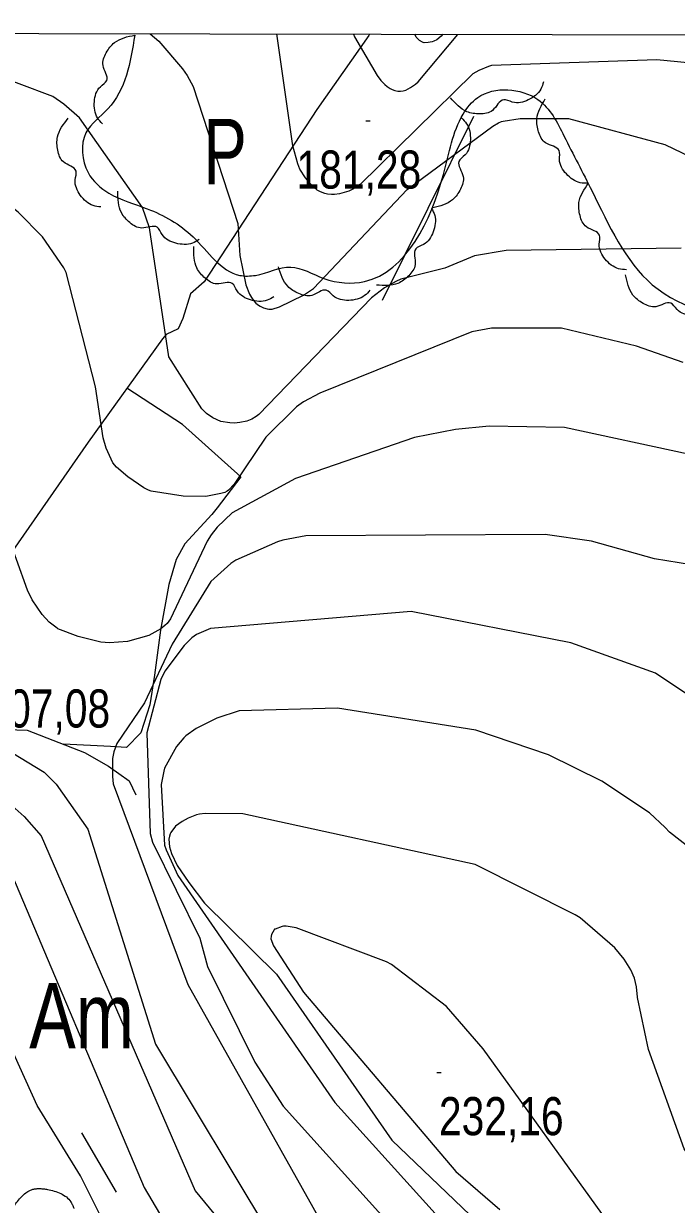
# Model space of a CAD drawing. Extents: x 483847 to 488453, y 4383581 to 4386795.
# Drawn here: x 485281.1 to 485431, y 4386177.1 to 4386448.1 of the extents above; entities that cross this region are included whole.
import ezdxf
from ezdxf.enums import TextEntityAlignment as Align

# ---------------------------------------------------------------- set-up
doc = ezdxf.new("R2010")
doc.units = 0
doc.header["$LTSCALE"] = 3.8
doc.linetypes.add('LONG_DASHED', pattern=[7.5, 6, -1.5])
for name, color, linetype, lineweight in [('1', 7, 'Continuous', 13), ('25', 7, 'LONG_DASHED', 25), ('27', 7, 'Continuous', 25), ('38', 7, 'Continuous', 25), ('51', 7, 'Continuous', 13), ('7', 7, 'Continuous', 13), ('8', 7, 'Continuous', 25), ('9', 7, 'Continuous', 13)]:
    doc.layers.add(name, color=color, linetype=linetype, lineweight=lineweight)
doc.layers.add('31', color=7, linetype='Continuous')

msp = doc.modelspace()

# ---------------------------------------------------------------- linework, layer by layer
at = {"layer": '1'}
msp.add_lwpolyline([(484105.5, 4386448.1), (487681.9, 4386441.2), (487678, 4384129), (484100.5, 4384135.8)], close=True, dxfattribs=at)
at = {"layer": '25'}
msp.add_lwpolyline([(485331, 4386344.1), (485325.54, 4386336.94), (485324.32, 4386335.42), (485318.1, 4386328.69), (485316.14, 4386325.14), (485314.48, 4386319.4), (485312.53, 4386308.93), (485311.15, 4386298.6), (485310.1, 4386291.75), (485308.03, 4386285.36), (485304.75, 4386281.98), (485301.06, 4386282.19), (485290.29, 4386282.73)], dxfattribs=at)
at = {"layer": '27'}
for points in [[(485306.64, 4386445.46), (485300.44, 4386428.51), (485295.43, 4386423.02), (485295.91, 4386413.95), (485300.68, 4386409.18), (485309.5, 4386405.6), (485320, 4386399.16), (485330.73, 4386390.33), (485334.31, 4386390.33), (485342.42, 4386392.24), (485350.06, 4386389.61), (485359.36, 4386388.9), (485377.49, 4386413.48), (485382.02, 4386427.32), (485385.36, 4386431.14), (485399.2, 4386430.66), (485405.16, 4386422.31), (485411.6, 4386409.66), (485425.44, 4386388.18), (485451.91, 4386378.4)], [(485299.19, 4386425.09), (485298.06, 4386426.46), (485297.36, 4386430.19), (485298.73, 4386433.62), (485300.19, 4386435.06), (485299.35, 4386438.52), (485300.09, 4386441.41), (485301.99, 4386443.76), (485306.65, 4386445.47)], [(485400.47, 4386434.72), (485399.84, 4386433.06), (485396.96, 4386430.6), (485393.3, 4386430.09), (485391.32, 4386430.63), (485388.74, 4386428.19), (485385.86, 4386427.4), (485382.88, 4386427.88), (485379.08, 4386431.08)], [(485410.69, 4386411.45), (485408.91, 4386411.56), (485405.71, 4386413.59), (485404.13, 4386416.92), (485404.06, 4386418.98), (485400.96, 4386420.72), (485399.35, 4386423.23), (485398.93, 4386426.23), (485400.85, 4386430.8)], [(485298.83, 4386406.02), (485297.08, 4386406.34), (485294.13, 4386408.73), (485292.96, 4386412.23), (485293.14, 4386414.27), (485290.27, 4386416.37), (485288.96, 4386419.06), (485288.89, 4386422.08), (485291.34, 4386426.39)], [(485381.64, 4386426.45), (485382.82, 4386425.13), (485383.68, 4386421.43), (485382.45, 4386417.95), (485381.05, 4386416.45), (485382.03, 4386413.03), (485381.41, 4386410.11), (485379.6, 4386407.68), (485375.02, 4386405.79)], [(485419.48, 4386391.63), (485417.71, 4386391.84), (485414.63, 4386394.05), (485413.26, 4386397.48), (485413.31, 4386399.53), (485410.32, 4386401.45), (485408.85, 4386404.05), (485408.61, 4386407.07), (485410.8, 4386411.52)], [(485321.4, 4386398.58), (485319.85, 4386397.72), (485316.06, 4386397.71), (485312.93, 4386399.68), (485311.77, 4386401.37), (485308.22, 4386401.18), (485305.51, 4386402.42), (485303.55, 4386404.72), (485302.71, 4386409.61)], [(485374.76, 4386405.73), (485375.48, 4386404.1), (485375.15, 4386400.32), (485372.91, 4386397.39), (485371.12, 4386396.39), (485371, 4386392.83), (485369.51, 4386390.24), (485367.05, 4386388.49), (485362.1, 4386388.1)], [(485338.58, 4386385.43), (485337, 4386384.61), (485333.21, 4386384.69), (485330.14, 4386386.74), (485329.02, 4386388.46), (485325.47, 4386388.36), (485322.79, 4386389.67), (485320.88, 4386392.02), (485320.17, 4386396.93)], [(485360.63, 4386386.93), (485359.38, 4386385.67), (485355.74, 4386384.59), (485352.19, 4386385.6), (485350.6, 4386386.9), (485347.25, 4386385.72), (485344.3, 4386386.16), (485341.77, 4386387.81), (485339.59, 4386392.27)], [(485439.65, 4386382.93), (485438.27, 4386381.81), (485434.54, 4386381.12), (485431.12, 4386382.5), (485429.68, 4386383.96), (485426.22, 4386383.14), (485423.33, 4386383.89), (485420.98, 4386385.8), (485419.3, 4386390.46)]]:
    msp.add_spline(points, degree=3, dxfattribs=at)
at = {"layer": '38', "linetype": 'LONG_DASHED'}
msp.add_spline([(485240.87, 4386137.62), (485252.25, 4386143.99), (485257.41, 4386147.54), (485262.4, 4386152.24), (485268.48, 4386156.78), (485272.15, 4386159.88), (485276.05, 4386164.41), (485279.2, 4386169.17), (485277.73, 4386172.69), (485279.28, 4386177.24), (485283.25, 4386180.58), (485286.56, 4386180.54), (485291.92, 4386177.73), (485292.67, 4386176.17)], degree=3, dxfattribs=at)
at = {"layer": '51'}
for p, q in [((485363.5, 4386384.61), (485384.5, 4386426.88)), ((485302.46, 4386179.92), (485294.46, 4386193.57))]:
    msp.add_line(p, q, dxfattribs=at)
for points in [[(485360.52, 4386445.68), (485360.33, 4386445.34), (485348.42, 4386428.36), (485322.59, 4386388.81), (485319.46, 4386386.05), (485317.63, 4386380.46), (485316.57, 4386378.09), (485313.86, 4386376.72), (485313, 4386375.75), (485295.93, 4386352.08), (485256.87, 4386296.04), (485242.27, 4386315.34), (485232.39, 4386328.18), (485227.86, 4386330.69)], [(485331, 4386344.1), (485317.62, 4386356.1), (485304.83, 4386364.42)], [(485256.87, 4386296.04), (485269.97, 4386286.36), (485281.92, 4386285.97), (485295.08, 4386280.86), (485300.63, 4386277.71), (485305.31, 4386274.34), (485306.9, 4386271.08)]]:
    msp.add_lwpolyline(points, dxfattribs=at)
at = {"layer": '7'}
for p, q in [((485359.66, 4386425.81), (485360.66, 4386425.81)), ((485375.96, 4386207.36), (485376.96, 4386207.36))]:
    msp.add_line(p, q, dxfattribs=at)
at = {"layer": '8'}
for points in [[(485084.04, 4386446.21), (485134.06, 4386359.92), (485146.97, 4386342.39), (485156.63, 4386333.56), (485165.58, 4386327.63), (485177.02, 4386322.95), (485225.81, 4386310.24), (485228.47, 4386308.93), (485230.46, 4386307.5), (485238.27, 4386299.85), (485243.73, 4386293.13), (485259.47, 4386279.08), (485277.76, 4386269.18), (485281.27, 4386266.13), (485285.15, 4386261.7), (485320.46, 4386180.26), (485356.58, 4386136.4)], [(485301.59, 4386347.3), (485300.04, 4386350.69), (485299.37, 4386353.05), (485297.64, 4386364.78), (485290.87, 4386391.01), (485290.35, 4386392.07), (485285.47, 4386399.15), (485279.87, 4386404.8), (485270.31, 4386412.21), (485262.29, 4386416.43), (485168.25, 4386446.05)], [(485377.35, 4386445.65), (485376.96, 4386445.2), (485375.98, 4386444.4), (485375.32, 4386444.07), (485374.89, 4386443.93), (485373.98, 4386443.74), (485373.08, 4386443.72), (485372.86, 4386443.77), (485372.65, 4386443.84), (485372, 4386444.25), (485371.25, 4386444.97), (485370.94, 4386445.66)], [(485432.53, 4386370.32), (485421.82, 4386374.07), (485404.61, 4386378.18), (485388.55, 4386378.21), (485383.98, 4386377.36), (485349.09, 4386363.3), (485345.35, 4386361.3), (485343.78, 4386360.12), (485336.73, 4386353.2), (485329.47, 4386342.43), (485328.13, 4386341.06), (485327.81, 4386340.82), (485327.27, 4386340.52), (485326.42, 4386340.26), (485322.94, 4386339.61), (485317.73, 4386339.68), (485310.42, 4386340.82), (485309.81, 4386341.05), (485308.73, 4386341.6), (485305.04, 4386344.09), (485302.42, 4386346.31), (485301.59, 4386347.3)], [(485422.03, 4386224.68), (485421.79, 4386227.04), (485421.35, 4386229.03), (485420.53, 4386230.92), (485419.01, 4386233.41), (485416.82, 4386236.03), (485408.85, 4386242.87), (485407.75, 4386243.6), (485384.81, 4386255.09), (485331.47, 4386266.74), (485322.77, 4386266.85), (485321.49, 4386266.69), (485320.8, 4386266.52), (485318.91, 4386265.78), (485317.52, 4386265.01), (485315.97, 4386263.93), (485314.93, 4386262.44), (485314.76, 4386262.12), (485314.58, 4386261.6), (485314.44, 4386260.96), (485314.61, 4386259.14), (485315.06, 4386257.66), (485316.36, 4386254.92), (485319.04, 4386250.99), (485319.05, 4386250.98), (485322.65, 4386246.22), (485339.2, 4386229.95), (485365.63, 4386191.89), (485410.64, 4386148.8)], [(485583.26, 4386136.2), (485567.05, 4386159.76), (485564.64, 4386161.84), (485559.02, 4386165.21), (485551.33, 4386168.15), (485534.48, 4386172.06), (485455.23, 4386180.81), (485454.71, 4386180.79), (485448.21, 4386179.58), (485446.72, 4386179.5), (485444.4, 4386179.76), (485441.83, 4386180.55), (485440.88, 4386181.04), (485440.12, 4386181.61), (485434.72, 4386186.83), (485432.72, 4386189.86), (485424.54, 4386212.68), (485422.02, 4386224.62), (485422.03, 4386224.68)]]:
    msp.add_lwpolyline(points, dxfattribs=at)
at = {"layer": '9'}
for points in [[(485322, 4386359.69), (485314.45, 4386371.66), (485310.04, 4386401.21), (485308.43, 4386405.89), (485293.92, 4386426.44), (485290.37, 4386429.65), (485287.8, 4386431.39), (485249.09, 4386445.89)], [(485310.14, 4386445.78), (485312.15, 4386444.06), (485317.6, 4386437.7), (485318.65, 4386436.16), (485320.01, 4386433.66), (485330.3, 4386402.24), (485330.75, 4386394.89), (485332.13, 4386388.15), (485332.97, 4386386.01), (485333.41, 4386385.23), (485333.97, 4386384.48), (485334.44, 4386383.98), (485335.01, 4386383.5), (485335.39, 4386383.26), (485336.18, 4386382.88), (485337, 4386382.62), (485337.44, 4386382.55), (485338.19, 4386382.57), (485339.86, 4386383.09), (485345.39, 4386385.76), (485347.66, 4386387.3), (485369.14, 4386410), (485388.8, 4386424.54), (485390.15, 4386425.33), (485390.85, 4386425.61), (485391.22, 4386425.71), (485395.12, 4386426.34), (485406.22, 4386426.3), (485428.35, 4386420.37), (485522.4, 4386375.12)], [(485436.77, 4386438.8), (485426.5, 4386439.77), (485388.5, 4386438.45), (485387.8, 4386438.24), (485385.62, 4386437.36), (485384.26, 4386436.58), (485358.35, 4386411.21), (485356.69, 4386410.11), (485355.74, 4386409.66), (485353.63, 4386409.05), (485352.46, 4386408.88), (485351.83, 4386408.87), (485350.9, 4386408.96), (485350.29, 4386409.09), (485349.24, 4386409.49), (485348.52, 4386409.89), (485348.33, 4386410.02), (485347.46, 4386410.78), (485345.82, 4386412.7), (485344.54, 4386414.66), (485344.05, 4386415.92), (485342.88, 4386420.05), (485339.23, 4386445.72)], [(485356.88, 4386445.69), (485357.07, 4386445.09), (485362.26, 4386436.17), (485363.13, 4386435.04), (485364.04, 4386434.11), (485364.54, 4386433.69), (485365.26, 4386433.2), (485365.75, 4386432.95), (485366.37, 4386432.72), (485367, 4386432.59), (485367.63, 4386432.57), (485368.27, 4386432.67), (485368.83, 4386432.86), (485369.93, 4386433.45), (485371.06, 4386434.23), (485371.67, 4386434.76), (485380.76, 4386445.64)], [(485432.04, 4386396.56), (485391.93, 4386396.03), (485384.62, 4386394.8), (485377.82, 4386391.94), (485367.73, 4386389.45), (485366.56, 4386388.95), (485363.93, 4386387.47), (485361, 4386385.16), (485335.13, 4386358.37), (485334.5, 4386357.92), (485333.47, 4386357.34), (485332.34, 4386356.9), (485330.78, 4386356.55), (485329.51, 4386356.43), (485328.45, 4386356.46), (485326.39, 4386356.82), (485324.56, 4386357.59), (485323.11, 4386358.6), (485322, 4386359.69)], [(485433.7, 4386349.26), (485405.32, 4386355.39), (485387.98, 4386355.73), (485380.23, 4386354.95), (485370.86, 4386353.14), (485343.56, 4386343.68), (485329, 4386335.8), (485325.51, 4386332.51), (485324.14, 4386330.81), (485323.27, 4386329.36), (485314.87, 4386311.47), (485314.08, 4386310.46), (485313.54, 4386309.94), (485312.6, 4386309.21), (485309.88, 4386307.67), (485304.95, 4386306.26), (485300.84, 4386305.97), (485298.85, 4386306.18), (485293.6, 4386307.46), (485288.99, 4386309.22), (485288.78, 4386309.34), (485286.98, 4386310.74), (485285.38, 4386312.53), (485283.08, 4386315.88), (485281.97, 4386318.1), (485276.95, 4386332.13)], [(485434.46, 4386323.86), (485425.97, 4386325.25), (485411.49, 4386329.36), (485400.88, 4386330.83), (485345.89, 4386330.54), (485340.65, 4386329.56), (485339.37, 4386329.15), (485329.82, 4386325), (485328.68, 4386324.21), (485324.09, 4386320.04), (485315.21, 4386305.68), (485308.89, 4386292.22), (485302.5, 4386282.88), (485301.8, 4386281), (485301.53, 4386279.45), (485301.49, 4386275.31), (485301.7, 4386273.63), (485318.83, 4386227.54), (485349.95, 4386172.08)], [(485426.16, 4386299.02), (485406.74, 4386305.97), (485370.06, 4386313.2), (485324.04, 4386309.25), (485320.81, 4386307.94), (485319.7, 4386307.14), (485317.94, 4386305.37), (485313.52, 4386299.45), (485312.63, 4386297.55), (485309.39, 4386285.31), (485310.17, 4386262.24), (485310.72, 4386260.25), (485321.59, 4386238.22), (485323.31, 4386231.69), (485334.19, 4386209.76), (485340.71, 4386199.64), (485400.65, 4386133.27)], [(485487.28, 4386215.42), (485476.69, 4386220.47), (485474.86, 4386222.34), (485476.16, 4386230.04), (485476.2, 4386231.19), (485475.74, 4386235.04), (485475.86, 4386236.88), (485477.93, 4386248.92), (485477.68, 4386250.75), (485472.37, 4386266.4), (485472.42, 4386266.64), (485472.48, 4386266.85), (485472.36, 4386267.13), (485471.54, 4386268.35), (485469.27, 4386270.18), (485426.16, 4386299.02)], [(485451.89, 4386234.23), (485447.75, 4386247.06), (485445.43, 4386249.99), (485429.36, 4386262.57), (485428.41, 4386263.62), (485424.79, 4386266.98), (485413.86, 4386274.25), (485401.59, 4386280.27), (485384.96, 4386285.91), (485353.17, 4386290.97), (485330.57, 4386290.37), (485325.49, 4386288.69), (485320.71, 4386286.34), (485318.32, 4386284.64), (485317.87, 4386284.2), (485316.23, 4386282.22), (485313.48, 4386277.23), (485313.28, 4386276.57), (485312.67, 4386273.49), (485313.47, 4386259.54), (485313.8, 4386258.47), (485316.48, 4386252.62), (485352.54, 4386200.47), (485405.1, 4386142.35)], [(485276.68, 4386281.87), (485285.82, 4386276.3), (485288.61, 4386273.53), (485295.89, 4386263.26), (485311.39, 4386213.9), (485337.82, 4386169.98)], [(485276.91, 4386256.39), (485308.82, 4386180.98), (485340.72, 4386126.94)], [(485414.84, 4386173.68), (485386.59, 4386212.84), (485378.17, 4386222.56), (485365.53, 4386232.17), (485364.45, 4386232.78), (485343.68, 4386240.6), (485341.37, 4386240.95), (485340.8, 4386240.93), (485340.44, 4386240.86), (485338.86, 4386240.31), (485338.71, 4386240.24), (485338.65, 4386240.12), (485338.29, 4386239.57), (485338.02, 4386239.04), (485337.92, 4386238.7), (485337.85, 4386238.03), (485338.46, 4386236.49), (485345.39, 4386225.82), (485380.3, 4386184.64), (485390.44, 4386175.97)], [(485302.18, 4386167.62), (485294.15, 4386183.63), (485284.25, 4386199.84), (485268.23, 4386234.98)]]:
    msp.add_lwpolyline(points, dxfattribs=at)

# ---------------------------------------------------------------- texts
at = {"layer": '31'}
for s, width, p in [('P', 0.75, (485327.35, 4386411.24)), ('Am', 0.8, (485294.43, 4386212.93))]:
    msp.add_text(s, height=15, dxfattribs=dict(at, width=width)).set_placement(p, align=Align.CENTER)
at = {"layer": '7', "width": 0.8}
for s, p in [('181,28', (485343.77, 4386410.23)), ('207,08', (485272.35, 4386286.55)), ('232,16', (485376.46, 4386192.99))]:
    msp.add_text(s, height=8.75, dxfattribs=at).set_placement(p)

doc.saveas('drawing.dxf')
